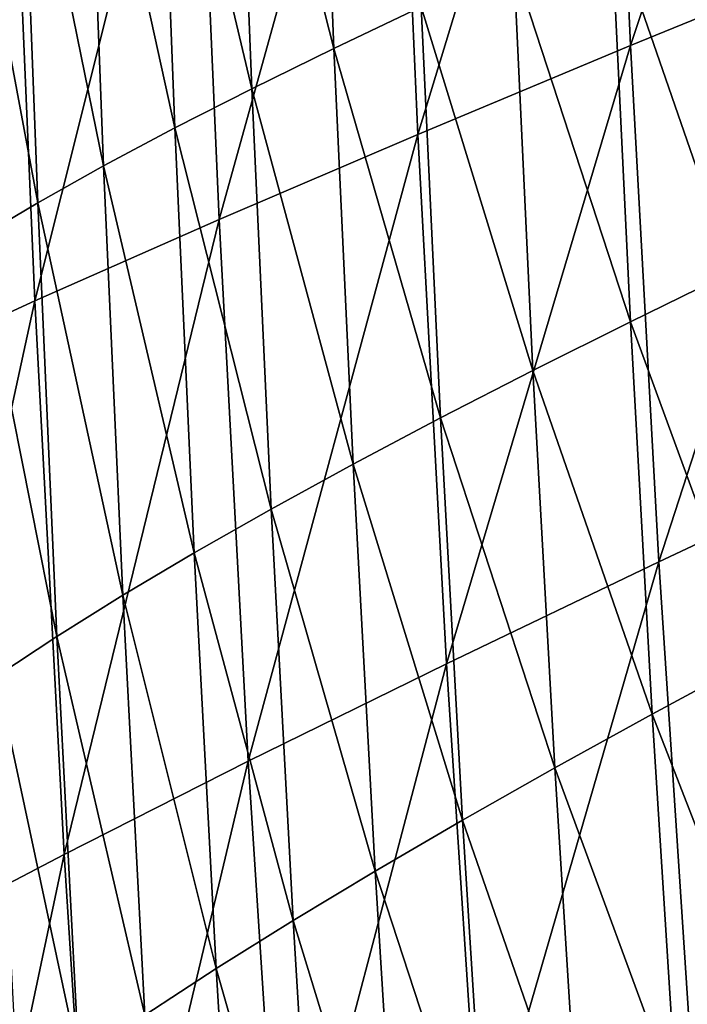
# Model space of a CAD drawing. Header units: millimetres. Extents: x -300 to 300, y -500 to 500.
# Tile 359 of 656: x -272 to -252, y -129 to -100. Entities that reach past the tile are written whole.
import ezdxf

# ---------------------------------------------------------------- set-up
doc = ezdxf.new("R2010")
doc.units = ezdxf.units.MM
doc.header["$LTSCALE"] = 81.481481
doc.layers.add('20', color=7, linetype='CONTINUOUS')
doc.layers.add('22', color=7, linetype='CONTINUOUS')

msp = doc.modelspace()

# ---------------------------------------------------------------- linework, layer by layer
at = {"layer": '20', "color": 7, "linetype": 'CONTINUOUS'}
for points in [[(-253.74, -100.484, 49.708), (-247.764, -82.507, 52.187), (-254.441, -84.82, 49.635), (-253.74, -100.484, 49.708)], [(-247.074, -97.754, 52.26), (-247.764, -82.507, 52.187), (-253.74, -100.484, 49.708), (-247.074, -97.754, 52.26)], [(-260.015, -103.106, 46.99), (-254.441, -84.82, 49.635), (-260.726, -87.045, 46.918), (-260.015, -103.106, 46.99)], [(-253.74, -100.484, 49.708), (-254.441, -84.82, 49.635), (-260.015, -103.106, 46.99), (-253.74, -100.484, 49.708)], [(-265.882, -105.62, 44.102), (-260.726, -87.045, 46.918), (-266.6, -89.178, 44.032), (-265.882, -105.62, 44.102)], [(-260.015, -103.106, 46.99), (-260.726, -87.045, 46.918), (-265.882, -105.62, 44.102), (-260.015, -103.106, 46.99)], [(-271.32, -108.02, 41.039), (-266.6, -89.178, 44.032), (-272.043, -91.218, 40.971), (-271.32, -108.02, 41.039)], [(-265.882, -105.62, 44.102), (-266.6, -89.178, 44.032), (-271.32, -108.02, 41.039), (-265.882, -105.62, 44.102)], [(-271.32, -108.02, 41.039), (-272.043, -91.218, 40.971), (-276.312, -110.305, 37.795), (-271.32, -108.02, 41.039)], [(-252.903, -115.724, 49.792), (-247.074, -97.754, 52.26), (-253.74, -100.484, 49.708), (-252.903, -115.724, 49.792)], [(-246.251, -112.594, 52.344), (-247.074, -97.754, 52.26), (-252.903, -115.724, 49.792), (-246.251, -112.594, 52.344)], [(-259.166, -118.73, 47.073), (-253.74, -100.484, 49.708), (-260.015, -103.106, 46.99), (-259.166, -118.73, 47.073)], [(-252.903, -115.724, 49.792), (-253.74, -100.484, 49.708), (-259.166, -118.73, 47.073), (-252.903, -115.724, 49.792)], [(-265.024, -121.608, 44.184), (-260.015, -103.106, 46.99), (-265.882, -105.62, 44.102), (-265.024, -121.608, 44.184)], [(-259.166, -118.73, 47.073), (-260.015, -103.106, 46.99), (-265.024, -121.608, 44.184), (-259.166, -118.73, 47.073)], [(-270.456, -124.355, 41.118), (-265.882, -105.62, 44.102), (-271.32, -108.02, 41.039), (-270.456, -124.355, 41.118)], [(-265.024, -121.608, 44.184), (-265.882, -105.62, 44.102), (-270.456, -124.355, 41.118), (-265.024, -121.608, 44.184)], [(-275.443, -126.967, 37.871), (-271.32, -108.02, 41.039), (-276.312, -110.305, 37.795), (-275.443, -126.967, 37.871)], [(-270.456, -124.355, 41.118), (-271.32, -108.02, 41.039), (-275.443, -126.967, 37.871), (-270.456, -124.355, 41.118)], [(-251.927, -130.545, 49.887), (-246.251, -112.594, 52.344), (-252.903, -115.724, 49.792), (-251.927, -130.545, 49.887)], [(-258.176, -133.919, 47.167), (-252.903, -115.724, 49.792), (-259.166, -118.73, 47.073), (-258.176, -133.919, 47.167)], [(-251.927, -130.545, 49.887), (-252.903, -115.724, 49.792), (-258.176, -133.919, 47.167), (-251.927, -130.545, 49.887)], [(-264.023, -137.148, 44.276), (-259.166, -118.73, 47.073), (-265.024, -121.608, 44.184), (-264.023, -137.148, 44.276)], [(-258.176, -133.919, 47.167), (-259.166, -118.73, 47.073), (-264.023, -137.148, 44.276), (-258.176, -133.919, 47.167)], [(-269.446, -140.227, 41.207), (-265.024, -121.608, 44.184), (-270.456, -124.355, 41.118), (-269.446, -140.227, 41.207)], [(-264.023, -137.148, 44.276), (-265.024, -121.608, 44.184), (-269.446, -140.227, 41.207), (-264.023, -137.148, 44.276)], [(-274.429, -143.151, 37.956), (-270.456, -124.355, 41.118), (-275.443, -126.967, 37.871), (-274.429, -143.151, 37.956)], [(-269.446, -140.227, 41.207), (-270.456, -124.355, 41.118), (-274.429, -143.151, 37.956), (-269.446, -140.227, 41.207)]]:
    msp.add_3dface(points, dxfattribs=at)
at = {"layer": '22', "color": 7, "linetype": 'CONTINUOUS'}
for points in [[(-262.495, -100.566, 28.98), (-265.417, -89.076, 27.485), (-262.991, -88.029, 28.939), (-262.495, -100.566, 28.98)], [(-262.495, -100.566, 28.98), (-262.991, -88.029, 28.939), (-259.916, -99.343, 30.416), (-262.495, -100.566, 28.98)], [(-264.921, -101.755, 27.524), (-267.685, -90.094, 26.013), (-265.417, -89.076, 27.485), (-264.921, -101.755, 27.524)], [(-264.921, -101.755, 27.524), (-265.417, -89.076, 27.485), (-262.495, -100.566, 28.98), (-264.921, -101.755, 27.524)], [(-267.189, -102.911, 26.049), (-269.79, -91.083, 24.527), (-267.685, -90.094, 26.013), (-267.189, -102.911, 26.049)], [(-267.189, -102.911, 26.049), (-267.685, -90.094, 26.013), (-264.921, -101.755, 27.524), (-267.189, -102.911, 26.049)], [(-269.296, -104.034, 24.559), (-271.732, -92.042, 23.032), (-269.79, -91.083, 24.527), (-269.296, -104.034, 24.559)], [(-269.296, -104.034, 24.559), (-269.79, -91.083, 24.527), (-267.189, -102.911, 26.049), (-269.296, -104.034, 24.559)], [(-271.239, -105.122, 23.06), (-273.51, -92.972, 21.533), (-271.732, -92.042, 23.032), (-271.239, -105.122, 23.06)], [(-271.239, -105.122, 23.06), (-271.732, -92.042, 23.032), (-269.296, -104.034, 24.559), (-271.239, -105.122, 23.06)], [(-273.019, -106.177, 21.556), (-273.51, -92.972, 21.533), (-271.239, -105.122, 23.06), (-273.019, -106.177, 21.556)], [(-250.722, -107.162, 34.618), (-254.307, -96.802, 33.211), (-251.286, -95.484, 34.565), (-250.722, -107.162, 34.618)], [(-253.74, -108.635, 33.263), (-257.185, -98.088, 31.827), (-254.307, -96.802, 33.211), (-253.74, -108.635, 33.263)], [(-253.74, -108.635, 33.263), (-254.307, -96.802, 33.211), (-250.722, -107.162, 34.618), (-253.74, -108.635, 33.263)], [(-256.616, -110.072, 31.878), (-259.916, -99.343, 30.416), (-257.185, -98.088, 31.827), (-256.616, -110.072, 31.878)], [(-256.616, -110.072, 31.878), (-257.185, -98.088, 31.827), (-253.74, -108.635, 33.263), (-256.616, -110.072, 31.878)], [(-259.345, -111.474, 30.464), (-262.495, -100.566, 28.98), (-259.916, -99.343, 30.416), (-259.345, -111.474, 30.464)], [(-259.345, -111.474, 30.464), (-259.916, -99.343, 30.416), (-256.616, -110.072, 31.878), (-259.345, -111.474, 30.464)], [(-261.924, -112.838, 29.026), (-264.921, -101.755, 27.524), (-262.495, -100.566, 28.98), (-261.924, -112.838, 29.026)], [(-261.924, -112.838, 29.026), (-262.495, -100.566, 28.98), (-259.345, -111.474, 30.464), (-261.924, -112.838, 29.026)], [(-264.349, -114.166, 27.567), (-267.189, -102.911, 26.049), (-264.921, -101.755, 27.524), (-264.349, -114.166, 27.567)], [(-264.349, -114.166, 27.567), (-264.921, -101.755, 27.524), (-261.924, -112.838, 29.026), (-264.349, -114.166, 27.567)], [(-266.617, -115.456, 26.089), (-269.296, -104.034, 24.559), (-267.189, -102.911, 26.049), (-266.617, -115.456, 26.089)], [(-266.617, -115.456, 26.089), (-267.189, -102.911, 26.049), (-264.349, -114.166, 27.567), (-266.617, -115.456, 26.089)], [(-268.725, -116.707, 24.595), (-271.239, -105.122, 23.06), (-269.296, -104.034, 24.559), (-268.725, -116.707, 24.595)], [(-268.725, -116.707, 24.595), (-269.296, -104.034, 24.559), (-266.617, -115.456, 26.089), (-268.725, -116.707, 24.595)], [(-270.67, -117.92, 23.092), (-273.019, -106.177, 21.556), (-271.239, -105.122, 23.06), (-270.67, -117.92, 23.092)], [(-270.67, -117.92, 23.092), (-271.239, -105.122, 23.06), (-268.725, -116.707, 24.595), (-270.67, -117.92, 23.092)], [(-272.453, -119.094, 21.582), (-273.019, -106.177, 21.556), (-270.67, -117.92, 23.092), (-272.453, -119.094, 21.582)], [(-250.082, -118.597, 34.676), (-253.74, -108.635, 33.263), (-250.722, -107.162, 34.618), (-250.082, -118.597, 34.676)], [(-253.098, -120.221, 33.32), (-256.616, -110.072, 31.878), (-253.74, -108.635, 33.263), (-253.098, -120.221, 33.32)], [(-253.098, -120.221, 33.32), (-253.74, -108.635, 33.263), (-250.082, -118.597, 34.676), (-253.098, -120.221, 33.32)], [(-255.971, -121.804, 31.933), (-259.345, -111.474, 30.464), (-256.616, -110.072, 31.878), (-255.971, -121.804, 31.933)], [(-255.971, -121.804, 31.933), (-256.616, -110.072, 31.878), (-253.098, -120.221, 33.32), (-255.971, -121.804, 31.933)], [(-258.698, -123.348, 30.517), (-261.924, -112.838, 29.026), (-259.345, -111.474, 30.464), (-258.698, -123.348, 30.517)], [(-258.698, -123.348, 30.517), (-259.345, -111.474, 30.464), (-255.971, -121.804, 31.933), (-258.698, -123.348, 30.517)], [(-261.275, -124.85, 29.077), (-264.349, -114.166, 27.567), (-261.924, -112.838, 29.026), (-261.275, -124.85, 29.077)], [(-261.275, -124.85, 29.077), (-261.924, -112.838, 29.026), (-258.698, -123.348, 30.517), (-261.275, -124.85, 29.077)], [(-263.7, -126.311, 27.614), (-266.617, -115.456, 26.089), (-264.349, -114.166, 27.567), (-263.7, -126.311, 27.614)], [(-263.7, -126.311, 27.614), (-264.349, -114.166, 27.567), (-261.275, -124.85, 29.077), (-263.7, -126.311, 27.614)], [(-265.969, -127.729, 26.132), (-268.725, -116.707, 24.595), (-266.617, -115.456, 26.089), (-265.969, -127.729, 26.132)], [(-265.969, -127.729, 26.132), (-266.617, -115.456, 26.089), (-263.7, -126.311, 27.614), (-265.969, -127.729, 26.132)], [(-268.077, -129.105, 24.635), (-270.67, -117.92, 23.092), (-268.725, -116.707, 24.595), (-268.077, -129.105, 24.635)], [(-268.077, -129.105, 24.635), (-268.725, -116.707, 24.595), (-265.969, -127.729, 26.132), (-268.077, -129.105, 24.635)], [(-270.024, -130.438, 23.126), (-272.453, -119.094, 21.582), (-270.67, -117.92, 23.092), (-270.024, -130.438, 23.126)], [(-270.024, -130.438, 23.126), (-270.67, -117.92, 23.092), (-268.077, -129.105, 24.635), (-270.024, -130.438, 23.126)], [(-249.367, -129.792, 34.74), (-253.098, -120.221, 33.32), (-250.082, -118.597, 34.676), (-249.367, -129.792, 34.74)], [(-271.809, -131.727, 21.611), (-272.453, -119.094, 21.582), (-270.024, -130.438, 23.126), (-271.809, -131.727, 21.611)], [(-252.378, -131.561, 33.382), (-255.971, -121.804, 31.933), (-253.098, -120.221, 33.32), (-252.378, -131.561, 33.382)], [(-252.378, -131.561, 33.382), (-253.098, -120.221, 33.32), (-249.367, -129.792, 34.74), (-252.378, -131.561, 33.382)], [(-255.248, -133.286, 31.993), (-258.698, -123.348, 30.517), (-255.971, -121.804, 31.933), (-255.248, -133.286, 31.993)], [(-255.248, -133.286, 31.993), (-255.971, -121.804, 31.933), (-252.378, -131.561, 33.382), (-255.248, -133.286, 31.993)], [(-257.973, -134.967, 30.575), (-261.275, -124.85, 29.077), (-258.698, -123.348, 30.517), (-257.973, -134.967, 30.575)], [(-257.973, -134.967, 30.575), (-258.698, -123.348, 30.517), (-255.248, -133.286, 31.993), (-257.973, -134.967, 30.575)], [(-260.549, -136.602, 29.132), (-263.7, -126.311, 27.614), (-261.275, -124.85, 29.077), (-260.549, -136.602, 29.132)], [(-260.549, -136.602, 29.132), (-261.275, -124.85, 29.077), (-257.973, -134.967, 30.575), (-260.549, -136.602, 29.132)], [(-262.973, -138.192, 27.665), (-265.969, -127.729, 26.132), (-263.7, -126.311, 27.614), (-262.973, -138.192, 27.665)], [(-262.973, -138.192, 27.665), (-263.7, -126.311, 27.614), (-260.549, -136.602, 29.132), (-262.973, -138.192, 27.665)], [(-265.241, -139.735, 26.179), (-268.077, -129.105, 24.635), (-265.969, -127.729, 26.132), (-265.241, -139.735, 26.179)], [(-265.241, -139.735, 26.179), (-265.969, -127.729, 26.132), (-262.973, -138.192, 27.665), (-265.241, -139.735, 26.179)]]:
    msp.add_3dface(points, dxfattribs=at)

doc.saveas('drawing.dxf')
